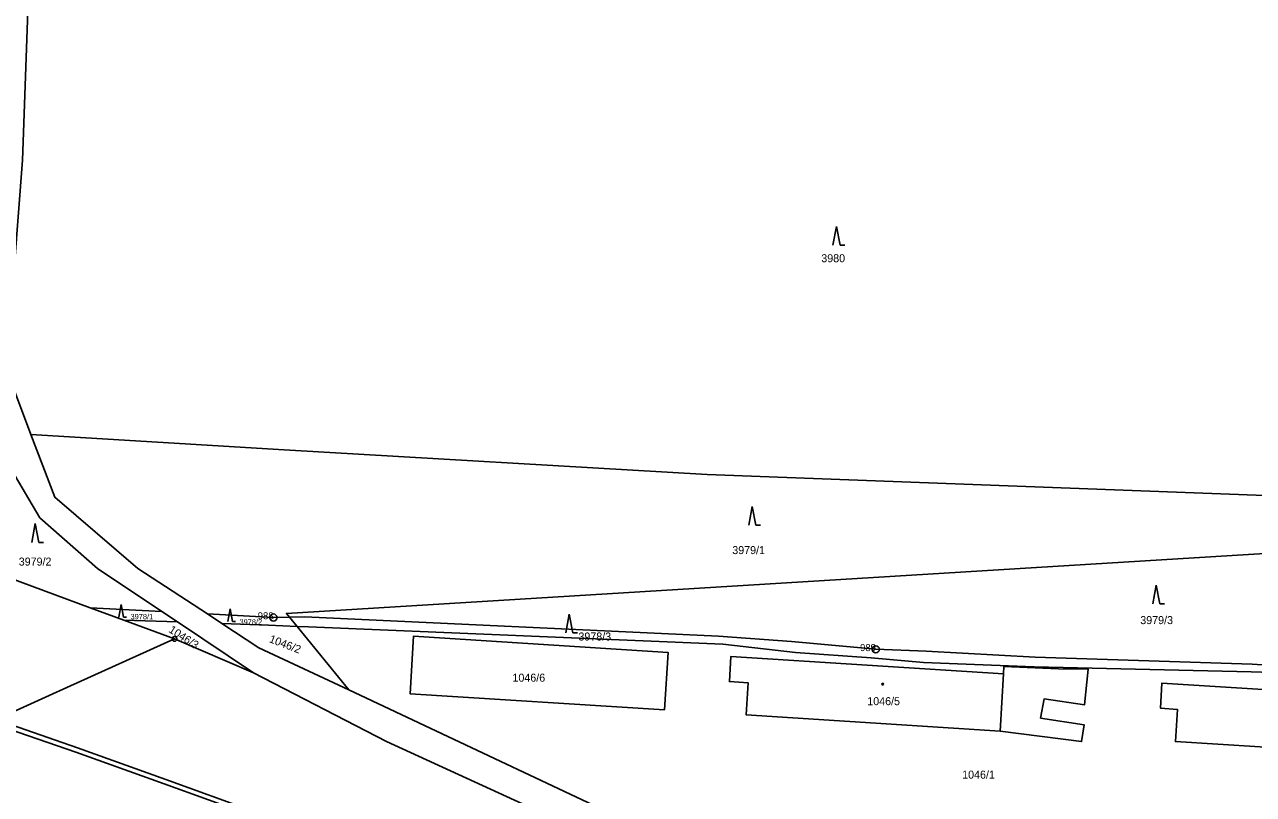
# Model space of a CAD drawing. Extents: x -644096 to -634268, y -1141430 to -1133463.
# Drawn here: x -639567.8 to -639306.8, y -1137373.2 to -1137209.8 of the extents above; entities that cross this region are included whole.
import ezdxf

# ---------------------------------------------------------------- set-up
doc = ezdxf.new("R2010")
doc.units = 0
for name, color, linetype in [('_CIVIL_CONSTRUCTION', 7, 'Continuous'), ('B_Hranice _3D', 7, 'Continuous'), ('M_Svah_Nasyp', 7, 'Continuous'), ('M_Svah_Zarez', 7, 'Continuous'), ('spodek_zarez', 7, 'Continuous'), ('svrsek_osa_sjezdy', 7, 'Continuous'), ('svrsek_osa_terminal_VRT', 7, 'Continuous'), ('svrsek_osa_VRT', 7, 'Continuous'), ('terminal_VRT', 7, 'Continuous')]:
    doc.layers.add(name, color=color, linetype=linetype)

msp = doc.modelspace()

# ---------------------------------------------------------------- linework, layer by layer
at = {"layer": '_CIVIL_CONSTRUCTION'}
for centre, radius in [((-639514.96, -1137335.64), 0.75), ((-639514.96, -1137335.64), 0.03), ((-639535.98, -1137340.18), 0.5), ((-639535.98, -1137340.18), 0.0303), ((-639386.99, -1137342.39), 0.75), ((-639386.99, -1137342.39), 0.03)]:
    msp.add_circle(centre, radius, dxfattribs=at)
at = {"layer": 'B_Hranice _3D'}
for points in [[(-639575.26, -1137357.91), (-639556.96, -1137364.24), (-639538.15, -1137370.95), (-639519.38, -1137377.77)], [(-639519.04, -1137376.83), (-639537.81, -1137370.01), (-639556.62, -1137363.3), (-639573.94, -1137357.31)]]:
    msp.add_lwpolyline(points, dxfattribs=at)
at = {"layer": 'M_Svah_Nasyp'}
msp.add_line((-639360.59, -1137359.73), (-639359.85, -1137347.56), dxfattribs=at)
at = {"layer": 'M_Svah_Zarez'}
msp.add_circle((-639385.55, -1137349.77), 0.175, dxfattribs=at)
at = {"layer": 'spodek_zarez'}
msp.add_circle((-638683.07, -1137056.85), 1378.08, dxfattribs=at)
at = {"layer": 'svrsek_osa_sjezdy'}
for p, q in [((-639395.34, -1137252.61), (-639396.09, -1137256.61)), ((-639394.59, -1137256.61), (-639395.34, -1137252.61)), ((-639394.59, -1137256.61), (-639393.59, -1137256.61)), ((-639413.25, -1137312.06), (-639414, -1137316.06)), ((-639412.5, -1137316.06), (-639413.25, -1137312.06)), ((-639565.57, -1137315.7), (-639566.32, -1137319.7)), ((-639564.82, -1137319.7), (-639565.57, -1137315.7)), ((-639412.5, -1137316.06), (-639411.5, -1137316.06)), ((-639564.82, -1137319.7), (-639563.82, -1137319.7)), ((-639327.4, -1137328.76), (-639328.15, -1137332.76)), ((-639326.65, -1137332.76), (-639327.4, -1137328.76)), ((-639547.34, -1137332.86), (-639547.84, -1137335.54)), ((-639546.84, -1137335.54), (-639547.34, -1137332.86)), ((-639524.19, -1137333.78), (-639524.69, -1137336.46)), ((-639523.69, -1137336.46), (-639524.19, -1137333.78)), ((-639452.11, -1137334.9), (-639452.86, -1137338.9)), ((-639451.36, -1137338.9), (-639452.11, -1137334.9)), ((-639326.65, -1137332.76), (-639325.65, -1137332.76)), ((-639546.84, -1137335.54), (-639546.17, -1137335.54)), ((-639523.69, -1137336.46), (-639523.02, -1137336.46)), ((-639451.36, -1137338.9), (-639450.36, -1137338.9))]:
    msp.add_line(p, q, dxfattribs=at)
at = {"layer": 'svrsek_osa_terminal_VRT'}
msp.add_arc((-642050.26, -1145189.6), 8802.25, 41.413152, 75.317049, dxfattribs=at)
at = {"layer": 'terminal_VRT'}
for p, q in [((-639571.69, -1137283), (-639566.48, -1137296.76)), ((-639575.09, -1137325.72), (-639553.88, -1137333.56)), ((-639538.7, -1137334.37), (-639553.88, -1137333.56)), ((-639553.88, -1137333.56), (-639546.72, -1137336.21)), ((-639535.38, -1137336.59), (-639538.7, -1137334.37)), ((-639529, -1137334.89), (-639525.92, -1137336.91)), ((-639535.38, -1137336.59), (-639546.72, -1137336.21)), ((-639546.72, -1137336.21), (-639535.98, -1137340.18)), ((-639519.23, -1137347.4), (-639535.38, -1137336.59)), ((-639509.96, -1137337.52), (-639511.56, -1137335.56)), ((-639509.96, -1137337.52), (-639498.94, -1137350.98)), ((-639535.98, -1137340.18), (-639519.23, -1137347.4))]:
    msp.add_line(p, q, dxfattribs=at)
for points in [[(-639571.69, -1137283), (-639568.29, -1137238.57), (-639566.87, -1137198.93)], [(-639566.48, -1137296.76), (-639561.42, -1137310.11), (-639543.76, -1137325.23), (-639529, -1137334.89)], [(-639251.65, -1137311.73), (-639422.79, -1137305.28), (-639512.71, -1137300.05), (-639566.48, -1137296.76)], [(-639538.7, -1137334.37), (-639552.33, -1137325.25), (-639564.6, -1137314.47), (-639573.03, -1137300.17)], [(-639511.56, -1137335.56), (-639512.22, -1137334.76), (-639254.72, -1137319.04)], [(-639511.56, -1137335.56), (-639514.96, -1137335.64), (-639529, -1137334.89)], [(-639509.96, -1137337.52), (-639515.99, -1137337.24), (-639525.92, -1137336.91)], [(-639525.92, -1137336.91), (-639518.05, -1137342.06), (-639498.94, -1137350.98)], [(-639258.22, -1137348.71), (-639307.05, -1137345.51), (-639353.15, -1137344.04), (-639376.31, -1137342.75), (-639386.99, -1137342.39), (-639404.93, -1137340.74), (-639420.39, -1137339.63), (-639508.29, -1137335.49), (-639511.56, -1137335.56)], [(-639258.22, -1137348.71), (-639307.24, -1137347.2), (-639353.38, -1137346.08), (-639376.84, -1137345.17), (-639388, -1137344.23), (-639404.05, -1137343.09), (-639419.52, -1137341.28), (-639507.5, -1137337.64), (-639509.96, -1137337.52)], [(-639535.98, -1137340.18), (-639558.87, -1137350.51), (-639562.6, -1137352.19), (-639573.56, -1137357.14), (-639578.89, -1137359.54), (-639589.85, -1137364.49), (-639593.66, -1137366.2), (-639603.14, -1137370.48)], [(-639431.86, -1137355.22), (-639485.95, -1137351.81), (-639485.23, -1137339.61), (-639431.1, -1137343.07), (-639431.86, -1137355.22)], [(-639352.02, -1137357.03), (-639342.72, -1137358.43), (-639343.27, -1137361.98), (-639360.59, -1137359.73), (-639414.57, -1137356.29), (-639414.13, -1137349.5), (-639418.11, -1137349.23), (-639417.81, -1137343.94), (-639359.85, -1137347.56), (-639359.76, -1137346.06), (-639348.19, -1137346.5), (-639341.85, -1137346.63), (-639342.64, -1137354.15), (-639351.22, -1137352.89), (-639352.02, -1137357.03)], [(-639436.54, -1137386.86), (-639490.96, -1137361.93), (-639519.23, -1137347.4)], [(-639498.94, -1137350.98), (-639428.37, -1137384.26), (-639426.4, -1137386.73), (-639417.38, -1137390.93), (-639361.41, -1137397.01), (-639303.27, -1137416.59)], [(-639268.5, -1137353.16), (-639269.38, -1137365.33), (-639323.35, -1137361.96), (-639322.92, -1137355.13), (-639326.53, -1137354.86), (-639326.22, -1137349.57), (-639268.5, -1137353.16)]]:
    msp.add_lwpolyline(points, dxfattribs=at)

# ---------------------------------------------------------------- texts
at = {"layer": '_CIVIL_CONSTRUCTION'}
for s, p in [('988', (-639518.3, -1137336.02)), ('989', (-639390.33, -1137342.77))]:
    msp.add_text(s, height=1.5, dxfattribs=at).set_placement(p)
at = {"layer": 'svrsek_osa_VRT'}
for s, height, p in [('3980', 1.7, (-639398.58, -1137260.23)), ('3979/1', 1.7, (-639417.49, -1137322.18)), ('3979/2', 1.7, (-639569.08, -1137324.62)), ('3978/1', 1.14, (-639545.33, -1137336.02)), ('3979/3', 1.7, (-639330.81, -1137337.04)), ('3978/2', 1.14, (-639522.18, -1137337.15)), ('3978/3', 1.7, (-639450.17, -1137340.52)), ('1046/6', 1.7, (-639464.19, -1137349.26)), ('1046/5', 1.7, (-639388.81, -1137354.25)), ('1046/1', 1.7, (-639368.65, -1137369.84))]:
    msp.add_text(s, height=height, dxfattribs=at).set_placement(p)
for s, rotation, p in [('1046/3', 327, (-639537.37, -1137338.63)), ('1046/2', 339, (-639516.02, -1137340.83))]:
    msp.add_text(s, height=1.7, rotation=rotation, dxfattribs=at).set_placement(p)

doc.saveas('drawing.dxf')
